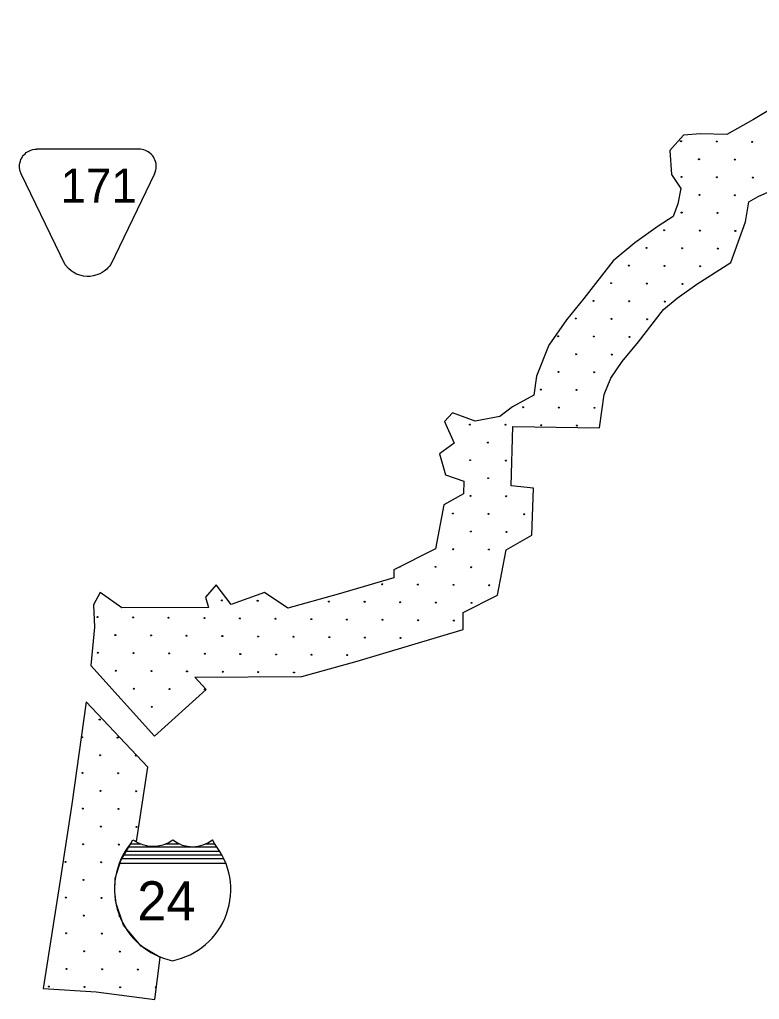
# Model space of a CAD drawing. Extents: x 1612280 to 1883141, y 560852 to 780851.
# Drawn here: x 1786478 to 1794458, y 606905 to 617467 of the extents above; entities that cross this region are included whole.
import ezdxf

# ---------------------------------------------------------------- set-up
doc = ezdxf.new("R2010")
doc.units = 0
for name, color, linetype in [('DESIGN - EROSION CONTROL - Devices', 7, 'Continuous'), ('DESIGN - ROW - Easement Linework and Patterning', 7, 'Continuous'), ('DESIGN - SCRATCH - User 1', 7, 'Continuous'), ('SURVEY - DRAINAGE - Bridge Hydraulic Data with Text', 7, 'Continuous')]:
    doc.layers.add(name, color=color, linetype=linetype)

msp = doc.modelspace()

# ---------------------------------------------------------------- linework, layer by layer
at = {"layer": 'DESIGN - EROSION CONTROL - Devices'}
for centre in [(1793612, 616156), (1793612, 616156), (1793997, 616153), (1793997, 616153), (1794381, 616149), (1794381, 616149), (1793806, 615962), (1793806, 615962), (1794191, 615958), (1794191, 615958), (1793616, 615772), (1793616, 615772), (1794000, 615768), (1794000, 615768), (1794385, 615764), (1794385, 615764), (1793810, 615578), (1793810, 615578), (1794194, 615574), (1794194, 615574), (1793619, 615387), (1793619, 615387), (1794004, 615383), (1794004, 615383), (1793429, 615197), (1793429, 615197), (1793814, 615193), (1793814, 615193), (1794198, 615189), (1794198, 615189), (1793239, 615006), (1793239, 615006), (1793623, 615003), (1793623, 615003), (1794008, 614999), (1794008, 614999), (1793048, 614816), (1793048, 614816), (1793433, 614812), (1793433, 614812), (1793817, 614809), (1793817, 614809), (1792858, 614626), (1792858, 614626), (1793242, 614622), (1793242, 614622), (1793627, 614618), (1793627, 614618), (1792667, 614435), (1792667, 614435), (1793052, 614431), (1793052, 614431), (1793436, 614428), (1793436, 614428), (1792477, 614245), (1792477, 614245), (1792862, 614241), (1792862, 614241), (1793246, 614237), (1793246, 614237), (1792287, 614054), (1792287, 614054), (1792671, 614051), (1792671, 614051), (1793056, 614047), (1793056, 614047), (1792481, 613860), (1792481, 613860), (1792865, 613856), (1792865, 613856), (1792290, 613670), (1792290, 613670), (1792675, 613666), (1792675, 613666), (1792100, 613479), (1792100, 613479), (1792484, 613476), (1792484, 613476), (1791909, 613289), (1791909, 613289), (1792294, 613285), (1792294, 613285), (1792679, 613282), (1792679, 613282), (1791335, 613102), (1791335, 613102), (1791719, 613099), (1791719, 613099), (1792104, 613095), (1792104, 613095), (1792488, 613091), (1792488, 613091), (1791529, 612908), (1791529, 612908), (1791338, 612718), (1791338, 612718), (1791723, 612714), (1791723, 612714), (1791532, 612524), (1791532, 612524), (1791342, 612333), (1791342, 612333), (1791727, 612329), (1791727, 612329), (1791152, 612143), (1791152, 612143), (1791536, 612139), (1791536, 612139), (1791921, 612135), (1791921, 612135), (1791346, 611949), (1791346, 611949), (1791730, 611945), (1791730, 611945), (1791155, 611758), (1791155, 611758), (1791540, 611755), (1791540, 611755), (1790965, 611568), (1790965, 611568), (1791349, 611564), (1791349, 611564), (1790390, 611381), (1790390, 611381), (1790774, 611377), (1790774, 611377), (1791159, 611374), (1791159, 611374), (1791544, 611370), (1791544, 611370), (1788661, 611206), (1788661, 611206), (1789046, 611202), (1789046, 611202), (1789815, 611194), (1789815, 611194), (1790200, 611191), (1790200, 611191), (1790584, 611187), (1790584, 611187), (1790969, 611183), (1790969, 611183), (1791353, 611180), (1791353, 611180), (1787317, 611026), (1787317, 611026), (1787702, 611023), (1787702, 611023), (1788086, 611019), (1788086, 611019), (1788471, 611015), (1788471, 611015), (1788855, 611012), (1788855, 611012), (1789240, 611008), (1789240, 611008), (1789625, 611004), (1789625, 611004), (1790009, 611000), (1790009, 611000), (1790394, 610997), (1790394, 610997), (1790778, 610993), (1790778, 610993), (1791163, 610989), (1791163, 610989), (1787511, 610832), (1787511, 610832), (1787896, 610829), (1787896, 610829), (1788280, 610825), (1788280, 610825), (1788665, 610821), (1788665, 610821), (1789050, 610817), (1789050, 610817), (1789434, 610814), (1789434, 610814), (1789819, 610810), (1789819, 610810), (1790203, 610806), (1790203, 610806), (1790588, 610802), (1790588, 610802), (1787321, 610642), (1787321, 610642), (1787706, 610638), (1787706, 610638), (1788090, 610634), (1788090, 610634), (1788475, 610631), (1788475, 610631), (1788859, 610627), (1788859, 610627), (1789244, 610623), (1789244, 610623), (1789628, 610620), (1789628, 610620), (1790013, 610616), (1790013, 610616), (1787515, 610448), (1787515, 610448), (1787900, 610444), (1787900, 610444), (1788284, 610440), (1788284, 610440), (1788669, 610437), (1788669, 610437), (1789053, 610433), (1789053, 610433), (1789438, 610429), (1789438, 610429), (1787709, 610254), (1787709, 610254), (1788094, 610250), (1788094, 610250), (1788478, 610246), (1788478, 610246), (1787903, 610059), (1787903, 610059), (1787342, 609922), (1787342, 609922), (1787152, 609731), (1787152, 609731), (1787536, 609728), (1787536, 609728), (1787346, 609537), (1787346, 609537), (1787731, 609534), (1787731, 609534), (1787156, 609347), (1787156, 609347), (1787540, 609343), (1787540, 609343), (1787350, 609153), (1787350, 609153), (1787734, 609149), (1787734, 609149), (1787159, 608962), (1787159, 608962), (1787544, 608959), (1787544, 608959), (1787353, 608768), (1787353, 608768), (1787738, 608764), (1787738, 608764), (1787163, 608578), (1787163, 608578), (1787548, 608574), (1787548, 608574), (1786973, 608387), (1786973, 608387), (1787357, 608384), (1787357, 608384), (1787167, 608193), (1787167, 608193), (1786976, 608003), (1786976, 608003), (1787361, 607999), (1787361, 607999), (1787170, 607809), (1787170, 607809), (1787555, 607805), (1787555, 607805), (1786980, 607618), (1786980, 607618), (1787365, 607615), (1787365, 607615), (1787174, 607424), (1787174, 607424), (1787559, 607420), (1787559, 607420), (1786984, 607234), (1786984, 607234), (1787368, 607230), (1787368, 607230), (1787753, 607226), (1787753, 607226), (1786793, 607043), (1786793, 607043), (1787178, 607040), (1787178, 607040), (1787563, 607036), (1787563, 607036)]:
    msp.add_circle(centre, 5.28, dxfattribs=at)
for centre, start, end in [((1790580, 611572), 230.611, 3.0104), ((1787947, 607032), 11.43, 334.0768)]:
    msp.add_arc(centre, 5.28, start, end, dxfattribs=at)
at = {"layer": 'DESIGN - ROW - Easement Linework and Patterning'}
for points in [[(1786971, 614825), (1786497, 615805), (1786486, 615832), (1786482, 615850), (1786479, 615868), (1786478, 615884), (1786479, 615901), (1786481, 615918), (1786487, 615941), (1786493, 615959), (1786501, 615975), (1786511, 615991), (1786522, 616004), (1786537, 616021), (1786551, 616033), (1786564, 616042), (1786577, 616049), (1786594, 616057), (1786609, 616062), (1786622, 616066), (1786644, 616069), (1786663, 616070)], [(1786971, 614825), (1786497, 615805), (1786486, 615832), (1786482, 615850), (1786479, 615868), (1786478, 615884), (1786479, 615901), (1786481, 615918), (1786487, 615941), (1786493, 615959), (1786501, 615975), (1786511, 615991), (1786522, 616004), (1786537, 616021), (1786551, 616033), (1786564, 616042), (1786577, 616049), (1786594, 616057), (1786609, 616062), (1786622, 616066), (1786644, 616069), (1786663, 616070)], [(1787934, 615805), (1787940, 615823), (1787948, 615846), (1787951, 615863), (1787952, 615883), (1787952, 615898), (1787950, 615916), (1787944, 615939), (1787938, 615957), (1787931, 615971), (1787922, 615986), (1787911, 616002), (1787898, 616016), (1787879, 616032), (1787865, 616043), (1787851, 616050), (1787836, 616057), (1787820, 616063), (1787800, 616067), (1787786, 616069), (1787767, 616070), (1786663, 616070)], [(1787934, 615805), (1787940, 615823), (1787948, 615846), (1787951, 615863), (1787952, 615883), (1787952, 615898), (1787950, 615916), (1787944, 615939), (1787938, 615957), (1787931, 615971), (1787922, 615986), (1787911, 616002), (1787898, 616016), (1787879, 616032), (1787865, 616043), (1787851, 616050), (1787836, 616057), (1787820, 616063), (1787800, 616067), (1787786, 616069), (1787767, 616070), (1786663, 616070)], [(1787934, 615805), (1787461, 614827), (1787445, 614807), (1787431, 614791), (1787418, 614778), (1787390, 614755), (1787368, 614740), (1787344, 614727), (1787311, 614714), (1787273, 614704), (1787241, 614699), (1787206, 614698), (1787169, 614702), (1787129, 614711), (1787093, 614724), (1787057, 614743), (1787035, 614758), (1787006, 614784), (1786971, 614825)], [(1787934, 615805), (1787461, 614827), (1787445, 614807), (1787431, 614791), (1787418, 614778), (1787390, 614755), (1787368, 614740), (1787344, 614727), (1787311, 614714), (1787273, 614704), (1787241, 614699), (1787206, 614698), (1787169, 614702), (1787129, 614711), (1787093, 614724), (1787057, 614743), (1787035, 614758), (1787006, 614784), (1786971, 614825)]]:
    msp.add_lwpolyline(points, dxfattribs=at)
at = {"layer": 'DESIGN - SCRATCH - User 1'}
for points in [[(1794444, 615559), (1795614, 616081), (1796154, 616228), (1796234, 616244), (1796234, 616566), (1797607, 616572), (1797610, 616327), (1797689, 616352), (1798009, 616602), (1798237, 616809), (1798465, 617015), (1798746, 617288), (1798902, 617467)], [(1794444, 615559), (1795614, 616081), (1796154, 616228), (1796234, 616244), (1796234, 616566), (1797607, 616572), (1797610, 616327), (1797689, 616352), (1798009, 616602), (1798237, 616809), (1798465, 617015), (1798746, 617288), (1798902, 617467)], [(1794712, 616579), (1794395, 616389), (1794108, 616230), (1793821, 616235), (1793638, 616220), (1793490, 616057), (1793510, 615799), (1793609, 615646), (1793579, 615482), (1793529, 615343), (1793366, 615239), (1793114, 615061), (1792881, 614868), (1792564, 614462), (1792376, 614229), (1792188, 613956)], [(1794712, 616579), (1794395, 616389), (1794108, 616230), (1793821, 616235), (1793638, 616220), (1793490, 616057), (1793510, 615799), (1793609, 615646), (1793579, 615482), (1793529, 615343), (1793366, 615239), (1793114, 615061), (1792881, 614868), (1792564, 614462), (1792376, 614229), (1792188, 613956)], [(1792854, 613601), (1792977, 613780), (1793152, 613995), (1793422, 614343), (1793570, 614465), (1793784, 614616), (1794149, 614849), (1794306, 615288), (1794345, 615504), (1794444, 615559)], [(1792854, 613601), (1792977, 613780), (1793152, 613995), (1793422, 614343), (1793570, 614465), (1793784, 614616), (1794149, 614849), (1794306, 615288), (1794345, 615504), (1794444, 615559)], [(1792188, 613956), (1792055, 613622), (1792024, 613417), (1791793, 613292), (1791659, 613189), (1791392, 613140), (1791147, 613229), (1791062, 613136), (1791165, 612900), (1791009, 612788), (1791071, 612561)], [(1792188, 613956), (1792055, 613622), (1792024, 613417), (1791793, 613292), (1791659, 613189), (1791392, 613140), (1791147, 613229), (1791062, 613136), (1791165, 612900), (1791009, 612788), (1791071, 612561)], [(1792020, 612417), (1791781, 612443), (1791797, 613080), (1792732, 613067), (1792784, 613425), (1792854, 613601)], [(1792020, 612417), (1791781, 612443), (1791797, 613080), (1792732, 613067), (1792784, 613425), (1792854, 613601)], [(1791071, 612561), (1791271, 612490), (1791267, 612356), (1791053, 612236)], [(1791071, 612561), (1791271, 612490), (1791267, 612356), (1791053, 612236)], [(1791726, 611753), (1792003, 611909), (1792020, 612417)], [(1791726, 611753), (1792003, 611909), (1792020, 612417)], [(1791053, 612236), (1790964, 611763), (1790514, 611536), (1790514, 611451), (1789913, 611273), (1789370, 611121), (1789121, 611291), (1788760, 611161), (1788599, 611375), (1788484, 611242), (1788515, 611130)], [(1791053, 612236), (1790964, 611763), (1790514, 611536), (1790514, 611451), (1789913, 611273), (1789370, 611121), (1789121, 611291), (1788760, 611161), (1788599, 611375), (1788484, 611242), (1788515, 611130)], [(1789522, 610385), (1790121, 610552), (1791264, 610891), (1791264, 611075), (1791633, 611261), (1791726, 611753)], [(1789522, 610385), (1790121, 610552), (1791264, 610891), (1791264, 611075), (1791633, 611261), (1791726, 611753)], [(1788515, 611130), (1787580, 611126), (1787348, 611291), (1787277, 611157), (1787286, 610916), (1787246, 610506), (1787932, 609744), (1788489, 610246)], [(1788515, 611130), (1787580, 611126), (1787348, 611291), (1787277, 611157), (1787286, 610916), (1787246, 610506), (1787932, 609744), (1788489, 610246)], [(1788489, 610246), (1788369, 610380), (1789522, 610385)], [(1788489, 610246), (1788369, 610380), (1789522, 610385)], [(1787860, 609409), (1787197, 610114), (1787041, 609009)], [(1787860, 609409), (1787197, 610114), (1787041, 609009)], [(1787993, 607357), (1787790, 607478), (1787600, 607704), (1787519, 607940), (1787506, 608064), (1787509, 608208), (1787570, 608402), (1787678, 608587), (1787701, 608626), (1787739, 608609), (1787860, 609409)], [(1787993, 607357), (1787790, 607478), (1787600, 607704), (1787519, 607940), (1787506, 608064), (1787509, 608208), (1787570, 608402), (1787678, 608587), (1787701, 608626), (1787739, 608609), (1787860, 609409)], [(1787041, 609009), (1786921, 608211), (1786734, 607021), (1787304, 606985), (1787936, 606905), (1787993, 607357)], [(1787041, 609009), (1786921, 608211), (1786734, 607021), (1787304, 606985), (1787936, 606905), (1787993, 607357)]]:
    msp.add_lwpolyline(points, dxfattribs=at)
at = {"layer": 'SURVEY - DRAINAGE - Bridge Hydraulic Data with Text'}
for p, q in [((1787625, 608504), (1788631, 608504)), ((1787625, 608504), (1788631, 608504)), ((1787649, 608548), (1788606, 608548)), ((1787649, 608548), (1788606, 608548)), ((1787674, 608581), (1787781, 608581)), ((1787674, 608581), (1787781, 608581)), ((1788050, 608581), (1788197, 608581)), ((1788050, 608581), (1788197, 608581)), ((1788483, 608581), (1788583, 608581)), ((1788483, 608581), (1788583, 608581)), ((1787578, 608425), (1788675, 608425)), ((1787578, 608425), (1788675, 608425)), ((1787599, 608465), (1788654, 608465)), ((1787599, 608465), (1788654, 608465)), ((1787557, 608374), (1788695, 608374)), ((1787557, 608374), (1788695, 608374))]:
    msp.add_line(p, q, dxfattribs=at)
for points in [[(1787678, 608587), (1787701, 608626)], [(1787678, 608587), (1787701, 608626)], [(1788579, 608584), (1788559, 608625)], [(1788579, 608584), (1788559, 608625)]]:
    msp.add_lwpolyline(points, dxfattribs=at)
for centre, radius, start, end in [((1788289, 608092), 787, 140.9901, 258.1781), ((1788289, 608092), 787, 140.9901, 258.1781), ((1787917, 608926), 370, 234.1647, 305.1441), ((1787917, 608926), 370, 234.1647, 305.1441), ((1788344, 608901), 350, 232.3625, 307.9876), ((1788344, 608901), 350, 232.3625, 307.9876), ((1787974, 608089), 782, 281.2226, 39.2925), ((1787974, 608089), 782, 281.2226, 39.2925)]:
    msp.add_arc(centre, radius, start, end, dxfattribs=at)

# ---------------------------------------------------------------- texts
at = {"layer": 'DESIGN - ROW - Easement Linework and Patterning'}
msp.add_text('171', height=369.6, rotation=0.0012, dxfattribs=at).set_placement((1786919, 615492))
msp.add_text('171', height=369.6, rotation=0.0012, dxfattribs=at).set_placement((1786919, 615492))
at = {"layer": 'SURVEY - DRAINAGE - Bridge Hydraulic Data with Text'}
msp.add_text('24', height=422.4, rotation=0.0013, dxfattribs=at).set_placement((1787748, 607756))
msp.add_text('24', height=422.4, rotation=0.0013, dxfattribs=at).set_placement((1787748, 607756))

doc.saveas('drawing.dxf')
